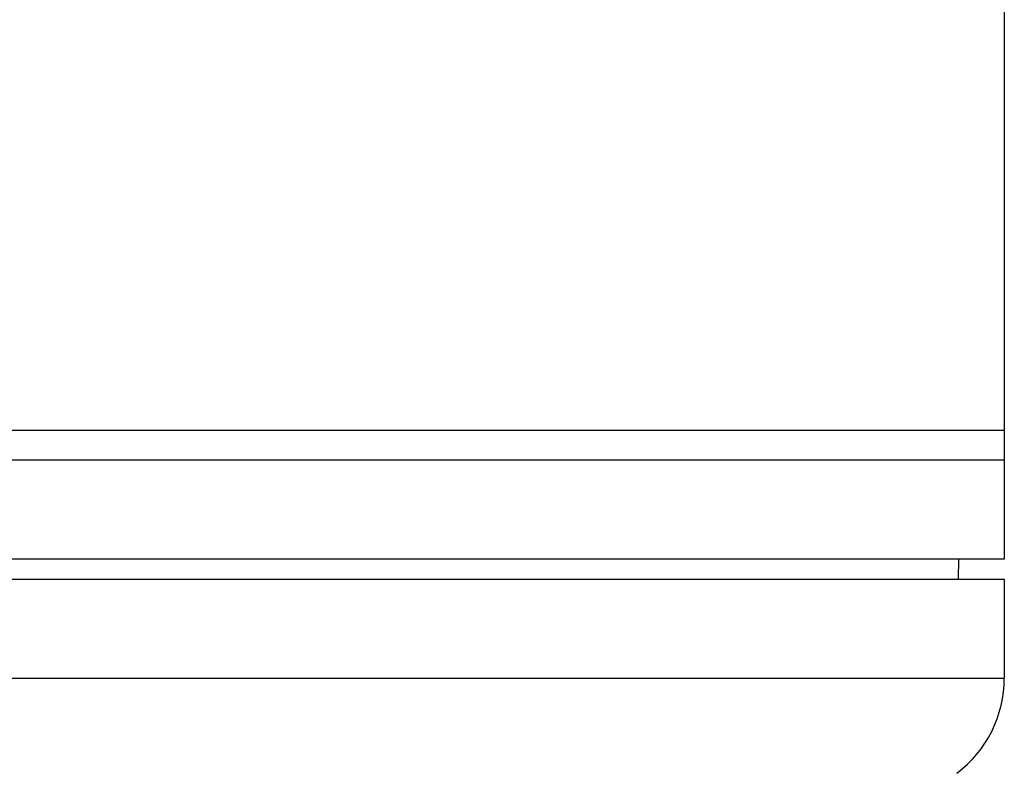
# Model space of a CAD drawing. Header units: millimetres. Extents: x 0 to 4378, y 0 to 2397.
# Tile 471 of 977: x 764 to 813, y 1151 to 1189. Entities that reach past the tile are written whole.
import ezdxf

# ---------------------------------------------------------------- set-up
doc = ezdxf.new("R2010")
doc.units = ezdxf.units.MM
doc.header["$LTSCALE"] = 0.2

# ---------------------------------------------------------------- blocks, each defined once
blk = doc.blocks.new('Blk$A14R2-0W24V')
for p, q in [((59, 736.439), (59, 661.9)), ((59, 668.4), (-59, 668.4)), ((59, 666.9), (-59, 666.9)), ((59, 661.9), (-59, 661.9)), ((56.695, 660.9), (56.713, 661.9)), ((-59, 660.9), (59, 660.9)), ((59, 660.9), (59, 655.9)), ((-59, 655.9), (59, 655.9))]:
    blk.add_line(p, q)
blk.add_arc((53, 655.9), 6, 306.8699, 0)

msp = doc.modelspace()

# ---------------------------------------------------------------- block references
msp.add_blockref('Blk$A14R2-0W24V', (754.283, 499.915))

doc.saveas('drawing.dxf')
